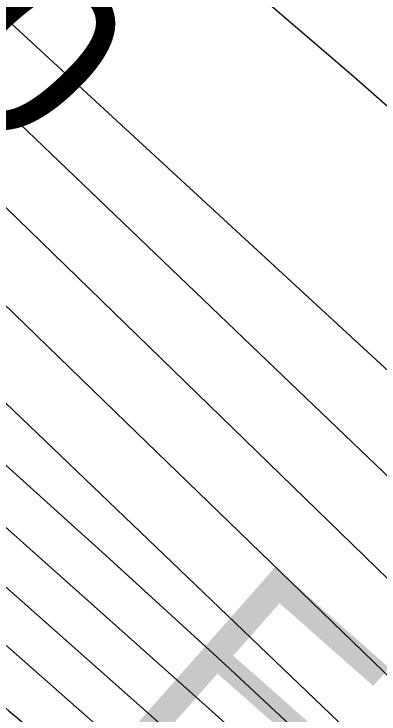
# Model space of a CAD drawing. Extents: x 3684037 to 3722149, y 433263 to 459021.
# Drawn here: x 3698764.9 to 3698903.8, y 454846 to 455112.3 of the extents above; entities that cross this region are included whole.
import ezdxf

# ---------------------------------------------------------------- set-up
doc = ezdxf.new("R2010")
doc.units = 0
for name, color, linetype in [('V-GRID-MAJR', 7, 'Continuous'), ('V-RIVR-EDGE', 7, 'Continuous'), ('V-RIVR-IDEN', 7, 'Continuous'), ('V-RIVR-RANG', 7, 'Continuous'), ('V-TOPO-DPTH', 7, 'Continuous'), ('V-TOPO-MAJR', 7, 'Continuous'), ('V-TOPO-MINR', 7, 'Continuous'), ('V-TOPO-WATR', 7, 'Continuous')]:
    doc.layers.add(name, color=color, linetype=linetype)

msp = doc.modelspace()

# ---------------------------------------------------------------- linework, layer by layer
at = {"layer": 'V-GRID-MAJR'}
msp.add_spline([(3698844.6580000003, 438800.61600000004), (3698775.0530000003, 444857.971), (3698705.414, 450918.412), (3698635.774, 456978.859), (3698635.739, 456981.935)], degree=3, dxfattribs=at)
at = {"layer": 'V-RIVR-EDGE'}
msp.add_spline([(3696491.0066779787, 456956.9782063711), (3696499.4553224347, 456945.34199248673), (3696522.4302687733, 456915.3618167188), (3696551.057358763, 456881.7283366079), (3696592.6032057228, 456839.5711462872), (3696607.93216852, 456824.5715595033), (3696661.559041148, 456762.16600619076), (3696696.2616399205, 456732.5612011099), (3696736.594384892, 456690.40701044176), (3696782.990640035, 456647.42908685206), (3696798.7219703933, 456631.6197655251), (3696862.8763919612, 456574.8493578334), (3696899.5948280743, 456542.81334935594), (3696931.075486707, 456518.47331862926), (3696942.360776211, 456503.48373068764), (3696952.4489618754, 456494.96701966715), (3696962.1357798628, 456487.66441051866), (3696987.164559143, 456470.6189898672), (3697014.6145429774, 456451.545733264), (3697061.0397947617, 456420.29446222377), (3697092.51945351, 456395.55006416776), (3697134.0832983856, 456360.6714857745), (3697166.7750592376, 456335.519720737), (3697185.733329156, 456316.4674617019), (3697201.4586602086, 456298.23193639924), (3697211.533847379, 456284.4584500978), (3697233.704058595, 456256.0977434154), (3697255.8822688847, 456230.97197536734), (3697279.2685817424, 456203.8213710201), (3697316.3743871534, 456164.9101180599), (3697353.4751931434, 456123.97702845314), (3697376.86850519, 456099.65699541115), (3697406.3293269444, 456076.1306987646), (3697430.1420045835, 456057.8751757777), (3697450.3283747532, 456044.8854270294), (3697520.1299405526, 455982.43987834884), (3697544.344985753, 455963.3746208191), (3697581.899153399, 455942.25453046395), (3697614.612911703, 455925.99884667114), (3697632.779444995, 455913.8228320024), (3697662.244266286, 455891.9140046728), (3697710.2559909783, 455848.12334688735), (3697757.449982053, 455800.69538290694), (3697792.142581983, 455767.04690453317), (3697833.29506034, 455729.3387547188), (3697868.395027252, 455696.90237844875), (3697895.83401236, 455673.381081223), (3697933.746552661, 455633.6590938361), (3697972.883193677, 455598.38214741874), (3698039.4588198, 455539.58390377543), (3698090.2921168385, 455492.14694083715), (3698135.875637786, 455447.553547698), (3698177.0201170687, 455406.6104592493), (3698217.7442308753, 455359.1984934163), (3698254.447668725, 455321.09697499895), (3698281.4702878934, 455292.72426970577), (3698316.178885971, 455265.5456686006), (3698357.3633606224, 455240.777273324), (3698381.983773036, 455222.11538323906), (3698407.7962898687, 455194.9587795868), (3698430.7672366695, 455163.3611345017), (3698450.9326092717, 455141.8796718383), (3698487.6610442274, 455113.8873366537), (3698517.5282330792, 455091.1687747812), (3698534.0722976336, 455076.97492300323), (3698556.2445086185, 455049.42295097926), (3698582.455393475, 455019.83914346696), (3698614.723789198, 454987.00539905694), (3698657.084370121, 454947.27241294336), (3698691.372602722, 454913.62493445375), (3698717.995853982, 454887.2750656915), (3698807.162056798, 454806.5849927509), (3698837.4136152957, 454775.7780844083), (3698881.4006644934, 454739.68040472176), (3698910.451119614, 454713.7289039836), (3698949.181393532, 454677.64422279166), (3698989.1137707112, 454637.1085013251), (3699039.143332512, 454591.69537480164), (3699066.5693191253, 454562.917302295), (3699088.766527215, 454545.4745135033), (3699187.2341784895, 454465.1658105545), (3699228.3926561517, 454429.8838647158), (3699268.3360320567, 454393.79618387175), (3699300.603427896, 454360.55807213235), (3699328.8351495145, 454330.56489786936), (3699382.5040172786, 454285.142772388), (3699427.287802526, 454244.19068498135), (3699474.48879279, 454199.59329230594), (3699500.2963102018, 454170.41485200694), (3699532.5687054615, 454139.1985769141), (3699563.239629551, 454114.45617862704), (3699588.663777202, 454093.7704521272), (3699608.428782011, 454073.9074586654), (3699636.654504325, 454041.4880804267), (3699659.2350821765, 454015.55257783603), (3699675.77214754, 453998.528154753), (3699726.9888143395, 453942.59847801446), (3699768.9330293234, 453898.0140838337), (3699807.6453053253, 453854.6507907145), (3699829.4391459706, 453837.6133691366), (3699865.7672131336, 453811.2395031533), (3699885.1338499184, 453793.8037135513), (3699924.6848571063, 453762.56944054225), (3699939.62745049, 453754.8494655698), (3699950.948735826, 453754.4171014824), (3699975.596145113, 453746.67312928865), (3700001.8420259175, 453731.24217830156), (3700023.635866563, 453714.20475672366), (3700032.9033189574, 453700.8376375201), (3700036.1082610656, 453688.6986185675), (3700042.150773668, 453679.3831717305), (3700052.6343277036, 453667.2261548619), (3700065.938454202, 453651.0184655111), (3700072.3773350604, 453638.4670801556), (3700079.629949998, 453627.93553167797), (3700095.3492817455, 453607.27380239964), (3700141.3091732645, 453551.3571241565), (3700161.453548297, 453521.3839475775), (3700185.6415966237, 453491.4007721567), (3700219.917830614, 453452.90088571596), (3700237.248632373, 453429.80895292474), (3700255.39016856, 453407.52375502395), (3700340.916065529, 453326.4383137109), (3700393.3708314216, 453280.6148205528), (3700435.7384115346, 453243.7124057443), (3700480.938562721, 453207.6117264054), (3700509.197281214, 453188.53647003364), (3700535.03679492, 453172.29778427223), (3700559.2598391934, 453156.4674653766), (3700600.4423140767, 453130.8903354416), (3700613.7624387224, 453121.1525233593), (3700623.455256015, 453116.2761181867), (3700639.1865863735, 453100.46679686), (3700647.6543030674, 453090.74098338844), (3700674.707918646, 453074.9036653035), (3700691.2519831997, 453060.70981352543), (3700727.5790504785, 453033.93158021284), (3700758.2489746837, 453008.7848145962), (3700801.439287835, 452977.5415426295), (3700837.365987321, 452952.38177851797), (3700871.669218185, 452924.799809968), (3700903.9536120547, 452898.43594282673), (3700927.768289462, 452880.9891544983), (3700958.443213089, 452857.86422552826), (3701015.3360207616, 452807.98606035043), (3701048.4261496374, 452780.40709145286), (3701075.4757656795, 452762.9523040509), (3701104.946586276, 452743.4696806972), (3701127.1557929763, 452730.87929985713), (3701156.6316129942, 452713.41851315), (3701182.871494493, 452695.56135818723), (3701204.6743340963, 452682.16324257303), (3701235.3672556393, 452666.31692552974), (3701255.5556255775, 452654.1359114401), (3701285.8311812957, 452633.033819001), (3701312.859799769, 452607.08731768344), (3701321.333515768, 452599.7877081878), (3701332.231435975, 452591.673364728), (3701350.392969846, 452577.47551341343), (3701370.5693411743, 452560.4420913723), (3701389.1312428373, 452544.6257708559), (3701408.9142455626, 452532.0413893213), (3701434.3563911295, 452518.634274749), (3701456.1762287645, 452512.1104037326), (3701467.0801482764, 452506.42226424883), (3701486.0474171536, 452491.0093111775), (3701499.7739088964, 452482.0792338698), (3701518.7451773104, 452468.2837501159), (3701537.71544584, 452454.0838990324), (3701554.2585105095, 452439.48567992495), (3701575.2446163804, 452422.8546254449), (3701592.1970478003, 452410.2772430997), (3701622.4676040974, 452387.15331401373), (3701647.0880165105, 452368.4914239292), (3701696.317842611, 452326.71960313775), (3701727.7935018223, 452300.357735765), (3701754.024384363, 452278.86127483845), (3701780.661634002, 452258.17254868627), (3701815.378231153, 452234.2288862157), (3701863.8053219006, 452194.88526916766), (3701890.44757096, 452176.218379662), (3701916.696451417, 452162.0005306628), (3701938.8906598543, 452143.34463988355), (3701962.310968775, 452129.94252473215), (3701986.9333809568, 452112.0893693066), (3702011.9511615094, 452090.59590803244), (3702032.9382672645, 452074.3692208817), (3702051.095801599, 452058.5539002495), (3702109.1967118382, 452006.6508987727), (3702158.0431681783, 451973.371791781), (3702192.7467668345, 451944.17135402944), (3702212.10640443, 451923.9049931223), (3702228.247101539, 451910.1165085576), (3702239.5593879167, 451906.04483850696), (3702258.9380233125, 451893.4614568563), (3702276.687190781, 451876.0296667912), (3702294.847724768, 451861.42744814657), (3702325.5246481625, 451839.1112538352), (3702353.7743676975, 451816.39669149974), (3702388.483965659, 451789.6224577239), (3702409.064704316, 451772.5880357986), (3702442.5552009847, 451743.3905976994), (3702493.39949675, 451700.4016753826), (3702516.7968083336, 451677.69911165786), (3702543.8364255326, 451656.2006509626), (3702589.0475754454, 451624.5480122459), (3702615.684825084, 451603.85928609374), (3702648.3745861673, 451577.8987863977), (3702681.062347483, 451551.12955204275), (3702714.149476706, 451522.33748115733), (3702744.8174011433, 451496.3819808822), (3702761.7588338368, 451479.35655791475), (3702791.6060250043, 451448.55064945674), (3702806.5166220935, 451427.89091994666), (3702821.8335862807, 451408.0389252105), (3702843.21206087, 451386.5544628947), (3702872.263515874, 451361.0073294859), (3702910.596421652, 451327.7542194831), (3702933.1799991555, 451303.03181888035), (3702957.778414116, 451275.47384755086), (3702989.2290762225, 451239.0027969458), (3703050.153558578, 451184.26222497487), (3703086.0452621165, 451144.94960433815), (3703114.6773515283, 451113.3379608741), (3703144.518543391, 451080.1058484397), (3703160.6482417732, 451061.86932325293), (3703177.999041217, 451046.86473704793), (3703202.5984560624, 451019.7111330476), (3703240.509996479, 450979.5847783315), (3703264.7150428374, 450956.4758475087), (3703289.7208247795, 450930.1299782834), (3703316.7444438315, 450902.16164031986), (3703339.7353883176, 450878.65134182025), (3703374.4159896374, 450840.15045549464), (3703418.3640433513, 450788.2824499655), (3703459.0831577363, 450738.84864748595), (3703496.187963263, 450699.53302719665), (3703592.575784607, 450595.7760185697), (3703613.158523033, 450579.5503313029), (3703630.899691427, 450558.88360260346), (3703650.2393313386, 450530.52989511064), (3703671.586809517, 450496.5100455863), (3703693.352653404, 450468.15033878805), (3703725.2106824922, 450432.8913902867), (3703758.289812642, 450400.86438076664), (3703788.550370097, 450373.69677838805), (3703807.1002731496, 450353.02804992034), (3703820.4073993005, 450338.03346255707), (3703842.9809779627, 450309.2673886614), (3703868.3731293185, 450275.64190762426), (3703879.2420528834, 450255.8009116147), (3703887.6787731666, 450233.5397109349), (3703893.7202858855, 450223.8198967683), (3703916.28986501, 450193.4363535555), (3703936.039871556, 450167.5078501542), (3703950.9524684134, 450147.6568553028), (3704020.6940411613, 450060.94926686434), (3704036.820739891, 450041.49963968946), (3704044.070355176, 450029.75498922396), (3704061.808523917, 450007.87515853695), (3704081.1651618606, 449986.39569564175), (3704102.92200679, 449954.39668287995), (3704113.3945620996, 449937.79162538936), (3704138.3803463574, 449903.35840957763), (3704157.732984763, 449880.2614773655), (3704175.4551553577, 449851.91176940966), (3704189.1496508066, 449830.04193756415), (3704204.878981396, 449813.42388157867), (3704221.8114151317, 449792.75915264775), (3704273.774823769, 449711.7567017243), (3704281.4058090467, 449690.7106028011), (3704297.1151419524, 449666.00520022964), (3704324.09976552, 449622.26653642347), (3704340.627831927, 449601.60280737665), (3704382.924420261, 449535.9903121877), (3704402.6664277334, 449506.826870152), (3704415.9505565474, 449482.5318342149), (3704431.6638889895, 449459.4439009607), (3704449.4010578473, 449437.1597029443), (3704471.9796359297, 449410.4154656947), (3704491.3402734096, 449390.5534721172), (3704521.1754659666, 449354.89515570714), (3704545.7648819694, 449323.6978784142), (3704553.8142329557, 449308.3119222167), (3704563.0746861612, 449292.1142317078), (3704576.7711813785, 449271.05313452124), (3704594.8967194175, 449242.2980593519), (3704618.6604027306, 449204.22853722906), (3704654.934476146, 449156.0188354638), (3704685.1530384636, 449111.86780525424), (3704709.720457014, 449071.77444671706), (3704733.889507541, 449034.1082920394), (3704765.7155403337, 448985.9095890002), (3704789.8765917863, 448945.00849568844), (3704815.2567445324, 448906.53060670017), (3704829.3476082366, 448881.4248363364), (3704849.8933509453, 448850.23755788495), (3704868.8256238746, 448820.6717482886), (3704884.953322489, 448801.6264884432), (3704901.0770215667, 448780.96375928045), (3704913.9707814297, 448762.33086583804), (3704925.642440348, 448740.0616660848), (3704932.4836887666, 448726.70054618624), (3704949.8014920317, 448698.35183811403), (3704967.554659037, 448682.53751736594), (3704988.148396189, 448670.75987072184), (3705014.802643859, 448656.9453891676), (3705046.3013004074, 448639.88397036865), (3705064.055467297, 448624.4740169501), (3705092.2811896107, 448592.0546387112), (3705105.1749494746, 448573.4217452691), (3705120.492913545, 448553.97411786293), (3705145.891064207, 448522.77484080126), (3705180.1662983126, 448483.87058703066), (3705197.4961001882, 448460.3742869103), (3705228.523397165, 448416.22125693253), (3705268.8351445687, 448365.5753523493), (3705295.835766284, 448328.3065658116), (3705331.703472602, 448279.2891292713), (3705359.5048299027, 448238.78340433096), (3705380.039573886, 448203.148085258), (3705402.1547914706, 448152.54717546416), (3705422.2481724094, 448101.95126509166), (3705439.5479777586, 448066.3239450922), (3705459.2609885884, 448025.4338505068)], degree=3, dxfattribs=at)
at = {"layer": 'V-TOPO-DPTH'}
for points in [[(3699184.984884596, 454627.4317750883), (3698752.522679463, 455047.5986519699), (3698735.035319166, 455064.4907304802), (3698717.483240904, 455081.3148986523), (3698699.8340856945, 455098.0372013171), (3698682.120212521, 455114.6915936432), (3698617.424470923, 455175.1660758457), (3698572.131898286, 455216.7593002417), (3698526.360334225, 455257.80884121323), (3698479.8702830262, 455298.0428570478), (3698432.9012404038, 455337.7331894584), (3698406.6358076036, 455359.53326642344), (3698372.5255257, 455388.0165157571), (3698338.5292982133, 455416.6344380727), (3698304.7041523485, 455445.4543698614), (3698270.9930609, 455474.4089746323), (3698264.3889851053, 455480.11551441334), (3698234.21719027, 455506.4868740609), (3698204.2476164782, 455533.083515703), (3698174.5813742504, 455560.0180803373), (3698145.1173530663, 455587.1779269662), (3698137.700476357, 455594.0929319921), (3698112.075042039, 455617.94102001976)], [(3698112.075042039, 455617.94102001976), (3698137.700476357, 455594.0929319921), (3698145.1173530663, 455587.1779269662), (3698174.5813742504, 455560.0180803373), (3698204.2476164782, 455533.083515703), (3698234.21719027, 455506.4868740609), (3698264.3889851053, 455480.11551441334), (3698270.9930609, 455474.4089746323), (3698304.7041523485, 455445.4543698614), (3698338.5292982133, 455416.6344380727), (3698372.5255257, 455388.0165157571), (3698406.6358076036, 455359.53326642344), (3698432.9012404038, 455337.7331894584), (3698479.8702830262, 455298.0428570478), (3698526.360334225, 455257.80884121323), (3698572.131898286, 455216.7593002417), (3698617.424470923, 455175.1660758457), (3698682.120212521, 455114.6915936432), (3698699.8340856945, 455098.0372013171), (3698717.483240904, 455081.3148986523), (3698735.035319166, 455064.4907304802), (3698752.522679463, 455047.5986519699), (3699184.984884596, 454627.4317750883)], [(3698052.583281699, 455595.5132039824), (3698339.0197738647, 455310.79770627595), (3698389.7010633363, 455260.9694251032), (3698440.7412014, 455211.515582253), (3698492.3196123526, 455162.6233968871), (3698544.256871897, 455114.1056498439), (3698615.350136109, 455048.41811347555), (3698632.052502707, 455033.07193699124), (3698648.811569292, 455017.7882836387), (3698665.655685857, 455002.59841498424), (3698682.5565024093, 454987.47106946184), (3698836.5119155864, 454850.44281842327), (3698892.6055798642, 454800.0735099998), (3698948.401095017, 454749.3789327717), (3699003.7493864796, 454698.19645233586), (3699058.7995288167, 454646.6887030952), (3699150.1079142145, 454560.5010195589), (3699159.2552737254, 454551.81719501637), (3699168.3693845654, 454543.09881049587), (3699177.4336223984, 454534.3285860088), (3699186.46461156, 454525.5238015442), (3699321.155421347, 454393.45537055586)], [(3699321.155421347, 454393.45537055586), (3699186.46461156, 454525.5238015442), (3699177.4336223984, 454534.3285860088), (3699168.3693845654, 454543.09881049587), (3699159.2552737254, 454551.81719501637), (3699150.1079142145, 454560.5010195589), (3699058.7995288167, 454646.6887030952), (3699003.7493864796, 454698.19645233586), (3698948.401095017, 454749.3789327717), (3698892.6055798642, 454800.0735099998), (3698836.5119155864, 454850.44281842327), (3698682.5565024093, 454987.47106946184), (3698665.655685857, 455002.59841498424), (3698648.811569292, 455017.7882836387), (3698632.052502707, 455033.07193699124), (3698615.350136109, 455048.41811347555), (3698544.256871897, 455114.1056498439), (3698492.3196123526, 455162.6233968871), (3698440.7412014, 455211.515582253), (3698389.7010633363, 455260.9694251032), (3698339.0197738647, 455310.79770627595), (3698052.583281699, 455595.5132039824)], [(3699758.2592056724, 454003.2559851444), (3699220.4489054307, 454524.6998560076), (3699203.118292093, 454541.4706966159), (3699185.766177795, 454558.2192183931), (3699168.381812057, 454574.9342619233), (3699150.975945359, 454591.62698662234), (3698758.5050767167, 454967.29231116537), (3698744.967263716, 454980.12788540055), (3698731.349193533, 454992.87691211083), (3698717.6107375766, 455005.4961175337), (3698703.7920244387, 455018.02877543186), (3698689.9025104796, 455030.48464687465), (3698675.9988694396, 455042.9247020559), (3698662.0740377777, 455055.3410328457), (3698648.135079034, 455067.741547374), (3698504.366372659, 455195.4230841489), (3698428.221481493, 455263.9089066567), (3698352.659983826, 455333.02453369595), (3698277.973576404, 455403.0848675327), (3698203.870562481, 455473.77500590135), (3698078.4913713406, 455594.8946686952)], [(3698078.4913713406, 455594.8946686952), (3698203.870562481, 455473.77500590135), (3698277.973576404, 455403.0848675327), (3698352.659983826, 455333.02453369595), (3698428.221481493, 455263.9089066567), (3698504.366372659, 455195.4230841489), (3698648.135079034, 455067.741547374), (3698662.0740377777, 455055.3410328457), (3698675.9988694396, 455042.9247020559), (3698689.9025104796, 455030.48464687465), (3698703.7920244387, 455018.02877543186), (3698717.6107375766, 455005.4961175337), (3698731.349193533, 454992.87691211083), (3698744.967263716, 454980.12788540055), (3698758.5050767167, 454967.29231116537), (3699150.975945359, 454591.62698662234), (3699168.381812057, 454574.9342619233), (3699185.766177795, 454558.2192183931), (3699203.118292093, 454541.4706966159), (3699220.4489054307, 454524.6998560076), (3699758.2592056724, 454003.2559851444)], [(3698917.4599971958, 454850.69879355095), (3698862.518039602, 454903.7739813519), (3698807.6046548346, 454956.87877086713), (3698713.3514906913, 455048.10137310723), (3698705.5667052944, 455055.5966536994), (3698697.756038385, 455063.06472383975), (3698689.9065492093, 455070.4919783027), (3698682.031178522, 455077.89202231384), (3698655.558826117, 455102.637008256), (3698634.296964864, 455122.20266353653), (3698612.8355159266, 455141.54333806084), (3698591.0746854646, 455160.5465414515), (3698569.1142673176, 455179.32476408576), (3698547.0546954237, 455197.99321658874), (3698525.0626143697, 455216.74041140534), (3698503.1717695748, 455235.605719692), (3698481.34841562, 455254.54977029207), (3698383.1781513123, 455340.2321927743), (3698330.1045282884, 455387.1391877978), (3698277.4261249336, 455434.48049532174), (3698225.340551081, 455482.47327159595), (3698173.650196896, 455530.90036037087), (3698106.7054323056, 455594.4051403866)], [(3698106.7054323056, 455594.4051403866), (3698173.650196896, 455530.90036037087), (3698225.340551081, 455482.47327159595), (3698277.4261249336, 455434.48049532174), (3698330.1045282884, 455387.1391877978), (3698383.1781513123, 455340.2321927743), (3698481.34841562, 455254.54977029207), (3698503.1717695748, 455235.605719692), (3698525.0626143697, 455216.74041140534), (3698547.0546954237, 455197.99321658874), (3698569.1142673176, 455179.32476408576), (3698591.0746854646, 455160.5465414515), (3698612.8355159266, 455141.54333806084), (3698634.296964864, 455122.20266353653), (3698655.558826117, 455102.637008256), (3698682.031178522, 455077.89202231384), (3698689.9065492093, 455070.4919783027), (3698697.756038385, 455063.06472383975), (3698705.5667052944, 455055.5966536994), (3698713.3514906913, 455048.10137310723), (3698807.6046548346, 454956.87877086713), (3698862.518039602, 454903.7739813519), (3698917.4599971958, 454850.69879355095)], [(3698124.5186387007, 455469.4427089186), (3698154.3003693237, 455443.42584568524), (3698183.6694398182, 455416.9249437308), (3698217.699588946, 455385.4649740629), (3698263.5661303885, 455342.65298924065), (3698309.1558090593, 455299.55096005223), (3698354.3301935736, 455256.0138643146), (3698399.2277153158, 455212.186724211), (3698501.278005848, 455111.6095595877), (3698521.4362057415, 455091.84758106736), (3698541.6639183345, 455072.1573932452), (3698561.9958999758, 455052.5748914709), (3698582.3973943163, 455033.06418039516), (3698602.9602741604, 455013.72664331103), (3698623.6687731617, 454994.54816113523), (3698644.595700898, 454975.608261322), (3698665.6682477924, 454956.82741641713), (3699122.7790288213, 454554.10512443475)]]:
    msp.add_lwpolyline(points, dxfattribs=at)
at = {"layer": 'V-TOPO-MAJR'}
msp.add_lwpolyline([(3698131.1490165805, 455631.7567157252), (3698138.113920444, 455625.657777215), (3698145.119092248, 455619.6043698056), (3698145.9515586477, 455618.89213750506), (3698153.4238073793, 455612.54143012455), (3698160.9235680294, 455606.22359971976), (3698168.464596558, 455599.9550847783), (3698176.0331370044, 455593.7194468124), (3698301.3189316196, 455491.1856221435), (3698370.9445162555, 455433.01573435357), (3698439.7622173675, 455373.92405998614), (3698507.3680931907, 455313.44970575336), (3698574.16608549, 455252.0535649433), (3698682.2957466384, 455150.62711211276), (3698709.584517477, 455124.9508260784), (3698736.820302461, 455099.2186310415), (3698763.9766086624, 455073.4025725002), (3698791.0799290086, 455047.5306049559), (3698855.217998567, 454986.11716557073), (3698914.4011231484, 454929.54961224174)], dxfattribs=at)
at = {"layer": 'V-TOPO-MINR'}
for points in [[(3698164.2243504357, 455661.749315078), (3698238.6247752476, 455599.5423083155), (3698289.1943440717, 455556.37225102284), (3698339.1578518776, 455512.5256933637), (3698388.2122681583, 455467.6643851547), (3698436.660623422, 455422.12657657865), (3698755.34, 455116.38), (3699226.2089899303, 454682.8300397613), (3699251.047488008, 454659.64950514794), (3699275.6746674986, 454636.2495437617), (3699299.9848691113, 454612.5204422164), (3699324.083752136, 454588.5719138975), (3699739.061058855, 454170.598636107)], [(3698263.536152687, 455640.786198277), (3698281.122104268, 455624.07613211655), (3698298.7872765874, 455607.44983694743), (3698316.505262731, 455590.87938910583), (3698509.0315550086, 455411.67822130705), (3698556.834158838, 455368.27795640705), (3698605.3308100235, 455325.6880417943), (3698654.868532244, 455284.31365261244), (3698705.1003018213, 455243.749613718), (3698751.7143084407, 455207.0526681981), (3698779.018040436, 455185.2727017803), (3698806.1320965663, 455163.2621185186), (3698832.9616388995, 455140.9056099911), (3698859.601505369, 455118.3184846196), (3698894.357216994, 455088.46496294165), (3698937.681784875, 455050.1937183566)], [(3698112.075042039, 455617.94102001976), (3698137.700476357, 455594.0929319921), (3698145.1173530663, 455587.1779269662), (3698174.5813742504, 455560.0180803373), (3698204.2476164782, 455533.083515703), (3698234.21719027, 455506.4868740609), (3698264.3889851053, 455480.11551441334), (3698270.9930609, 455474.4089746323), (3698304.7041523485, 455445.4543698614), (3698338.5292982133, 455416.6344380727), (3698372.5255257, 455388.0165157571), (3698406.6358076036, 455359.53326642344), (3698432.9012404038, 455337.7331894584), (3698479.8702830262, 455298.0428570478), (3698526.360334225, 455257.80884121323), (3698572.131898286, 455216.7593002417), (3698617.424470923, 455175.1660758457), (3698682.120212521, 455114.6915936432), (3698699.8340856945, 455098.0372013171), (3698717.483240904, 455081.3148986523), (3698735.035319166, 455064.4907304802), (3698752.522679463, 455047.5986519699), (3699184.984884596, 454627.4317750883)], [(3698040.438713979, 455595.92937894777), (3698417.104734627, 455216.2442410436), (3698452.9254137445, 455180.510506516), (3698488.9911033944, 455145.0284198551), (3698525.4243088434, 455109.9238049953), (3698562.102524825, 455075.07083800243), (3698590.02872896, 455048.80968708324), (3698613.0227584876, 455027.38030224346), (3698636.1435798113, 455006.08985603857), (3698659.454588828, 454985.0078177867), (3698682.8923896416, 454964.06471817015), (3698984.641158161, 454696.85999977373), (3699014.2305904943, 454670.42947566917), (3699043.6663973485, 454643.83040864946), (3699072.871765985, 454616.97852725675), (3699101.923509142, 454589.9581029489), (3699149.761833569, 454545.07846015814), (3699154.7615597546, 454540.353108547), (3699159.737801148, 454535.60333367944), (3699164.678815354, 454530.81692392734), (3699169.596344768, 454526.0060909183), (3699239.398926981, 454457.21154456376), (3699279.160133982, 454417.94480886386)], [(3698052.583281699, 455595.5132039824), (3698339.0197738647, 455310.79770627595), (3698389.7010633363, 455260.9694251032), (3698440.7412014, 455211.515582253), (3698492.3196123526, 455162.6233968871), (3698544.256871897, 455114.1056498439), (3698615.350136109, 455048.41811347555), (3698632.052502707, 455033.07193699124), (3698648.811569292, 455017.7882836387), (3698665.655685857, 455002.59841498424), (3698682.5565024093, 454987.47106946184), (3698836.5119155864, 454850.44281842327), (3698892.6055798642, 454800.0735099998), (3698948.401095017, 454749.3789327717), (3699003.7493864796, 454698.19645233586), (3699058.7995288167, 454646.6887030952), (3699150.1079142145, 454560.5010195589), (3699159.2552737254, 454551.81719501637), (3699168.3693845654, 454543.09881049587), (3699177.4336223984, 454534.3285860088), (3699186.46461156, 454525.5238015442), (3699321.155421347, 454393.45537055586)], [(3698065.2531323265, 455595.16609114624), (3698265.218484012, 455399.1952809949), (3698330.105418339, 455336.33967611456), (3698395.472507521, 455273.9933843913), (3698461.559828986, 455212.41106240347), (3698528.127305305, 455151.3380535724), (3698641.816216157, 455048.24348577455), (3698651.908810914, 455039.11024169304), (3698662.01386567, 455029.9908328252), (3698672.1376104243, 455020.8921767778), (3698682.2738151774, 455011.8073559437), (3698753.9177029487, 454947.7271946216), (3698799.6958520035, 454906.4073008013), (3698845.2215894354, 454864.8136338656), (3698890.368709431, 454822.8093072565), (3698935.2634178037, 454780.5312075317), (3699150.5100252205, 454575.9825421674), (3699163.784872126, 454563.31894610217), (3699177.0271978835, 454550.62156305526), (3699190.2207419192, 454537.8734995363), (3699203.3817648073, 454525.0916490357), (3699572.634640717, 454165.0988731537)], [(3698078.4913713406, 455594.8946686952), (3698203.870562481, 455473.77500590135), (3698277.973576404, 455403.0848675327), (3698352.659983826, 455333.02453369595), (3698428.221481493, 455263.9089066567), (3698504.366372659, 455195.4230841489), (3698648.135079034, 455067.741547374), (3698662.0740377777, 455055.3410328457), (3698675.9988694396, 455042.9247020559), (3698689.9025104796, 455030.48464687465), (3698703.7920244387, 455018.02877543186), (3698717.6107375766, 455005.4961175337), (3698731.349193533, 454992.87691211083), (3698744.967263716, 454980.12788540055), (3698758.5050767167, 454967.29231116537), (3699150.975945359, 454591.62698662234), (3699168.381812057, 454574.9342619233), (3699185.766177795, 454558.2192183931), (3699203.118292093, 454541.4706966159), (3699220.4489054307, 454524.6998560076), (3699758.2592056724, 454003.2559851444)], [(3698106.7054323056, 455594.4051403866), (3698173.650196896, 455530.90036037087), (3698225.340551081, 455482.47327159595), (3698277.4261249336, 455434.48049532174), (3698330.1045282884, 455387.1391877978), (3698383.1781513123, 455340.2321927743), (3698481.34841562, 455254.54977029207), (3698503.1717695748, 455235.605719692), (3698525.0626143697, 455216.74041140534), (3698547.0546954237, 455197.99321658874), (3698569.1142673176, 455179.32476408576), (3698591.0746854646, 455160.5465414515), (3698612.8355159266, 455141.54333806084), (3698634.296964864, 455122.20266353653), (3698655.558826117, 455102.637008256), (3698682.031178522, 455077.89202231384), (3698689.9065492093, 455070.4919783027), (3698697.756038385, 455063.06472383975), (3698705.5667052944, 455055.5966536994), (3698713.3514906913, 455048.10137310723), (3698807.6046548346, 454956.87877086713), (3698862.518039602, 454903.7739813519), (3698917.4599971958, 454850.69879355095)]]:
    msp.add_lwpolyline(points, dxfattribs=at)
at = {"layer": 'V-TOPO-WATR'}
msp.add_lwpolyline([(3698124.5186387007, 455469.4427089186), (3698154.3003693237, 455443.42584568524), (3698183.6694398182, 455416.9249437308), (3698217.699588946, 455385.4649740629), (3698263.5661303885, 455342.65298924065), (3698309.1558090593, 455299.55096005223), (3698354.3301935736, 455256.0138643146), (3698399.2277153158, 455212.186724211), (3698501.278005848, 455111.6095595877), (3698521.4362057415, 455091.84758106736), (3698541.6639183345, 455072.1573932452), (3698561.9958999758, 455052.5748914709), (3698582.3973943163, 455033.06418039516), (3698602.9602741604, 455013.72664331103), (3698623.6687731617, 454994.54816113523), (3698644.595700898, 454975.608261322), (3698665.6682477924, 454956.82741641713), (3699122.7790288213, 454554.10512443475)], dxfattribs=at)

# ---------------------------------------------------------------- texts
at = {"layer": 'V-RIVR-IDEN'}
msp.add_text('Edge', height=83, rotation=318.57633437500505, dxfattribs=at).set_placement((3698802.5111714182, 454845.6888057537))
at = {"layer": 'V-RIVR-RANG'}
msp.add_text('-60', height=66.99999999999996, rotation=312.9321111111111, dxfattribs=at).set_placement((3698676.9120485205, 455151.4978478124))

doc.saveas('drawing.dxf')
